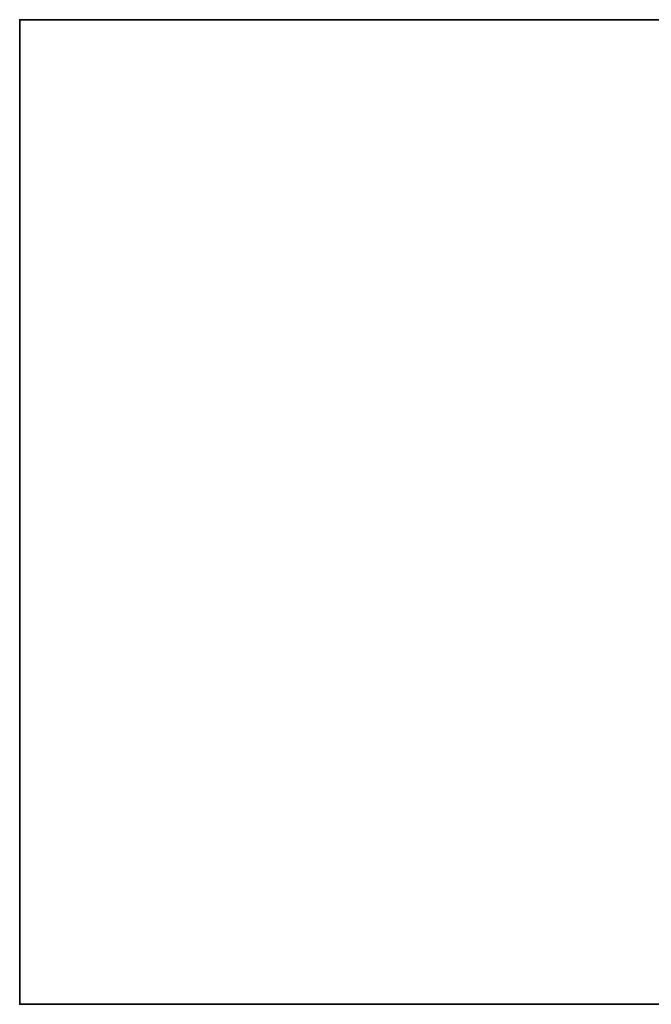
# Model space of a CAD drawing. Header units: millimetres. Extents: x -493 to 6693, y -115 to 145.
# Tile 637 of 656: x 2407 to 2504, y -15 to 135. Entities that reach past the tile are written whole.
import ezdxf

# ---------------------------------------------------------------- set-up
doc = ezdxf.new("R2010")
doc.units = ezdxf.units.MM
doc.layers.add('151', color=7, linetype='Continuous', true_color=0xffffff)

# ---------------------------------------------------------------- blocks, each defined once
blk = doc.blocks.new('UG_SURFACE_003')
at = {"layer": '151', "color": 252, "linetype": 'Continuous', "lineweight": 35}
for points in [[(2407.5, -15, -7.75), (2407.5, 135, -7.75), (2557.5, 135, -7.75), (2557.5, -15, -7.75)], [(2407.5, 135, 2200.25), (3592.5, 135, 2200.25), (3442.5, 135, 2050.25), (2557.5, 135, 2050.25)], [(2557.5, 135, 2050.25), (2557.5, 135, -7.75), (2407.5, 135, -7.75), (2407.5, 135, 2200.25)], [(2407.5, -15, 2200.25), (2407.5, 135, 2200.25), (2407.5, 135, -7.75), (2407.5, -15, -7.75)], [(3592.5, -15, 2200.25), (3592.5, 135, 2200.25), (2407.5, 135, 2200.25), (2407.5, -15, 2200.25)], [(3592.5, -15, 2200.25), (2407.5, -15, 2200.25), (2557.5, -15, 2050.25), (3442.5, -15, 2050.25)], [(2407.5, -15, 2200.25), (2407.5, -15, -7.75), (2557.5, -15, -7.75), (2557.5, -15, 2050.25)]]:
    blk.add_3dface(points, dxfattribs=at)

msp = doc.modelspace()

# ---------------------------------------------------------------- linework, layer by layer
at = {"layer": '151', "color": 253, "linetype": 'Continuous', "lineweight": -3}
for p, q in [((2407.5, 135, -7.75), (2407.5, 135, 2200.25)), ((2407.5, 135, 2200.25), (3592.5, 135, 2200.25)), ((2407.5, -15, 2200.25), (2407.5, 135, 2200.25)), ((2407.5, 135, -7.75), (2407.5, -15, -7.75)), ((2407.5, 135, -7.75), (2557.5, 135, -7.75)), ((2407.5, 135, -7.75), (2407.5, -15, -7.75)), ((2407.5, -15, -7.75), (2407.5, -15, 2200.25)), ((2407.5, -15, 2200.25), (3592.5, -15, 2200.25)), ((2407.5, -15, -7.75), (2557.5, -15, -7.75))]:
    msp.add_line(p, q, dxfattribs=at)

# ---------------------------------------------------------------- block references
msp.add_blockref('UG_SURFACE_003', (0, 0), dxfattribs=at)

doc.saveas('drawing.dxf')
